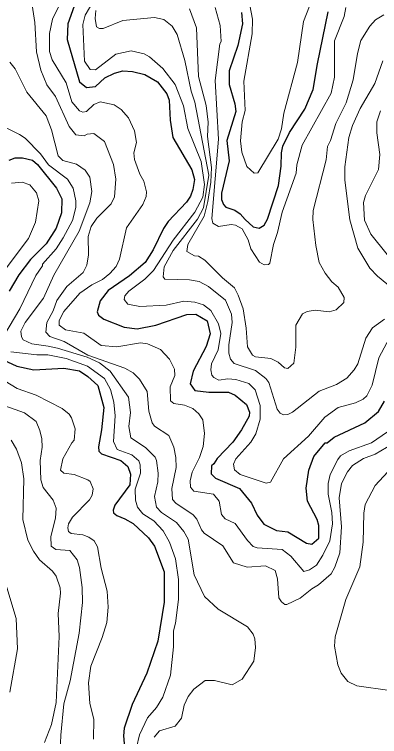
# Model space of a CAD drawing. Extents: x 673.3 to 698.5, y 6984.3 to 7012.3.
# Drawn here: x 683.187 to 684.042, y 7006.898 to 7008.59 of the extents above; entities that cross this region are included whole.
import ezdxf

# ---------------------------------------------------------------- set-up
doc = ezdxf.new("R2010")
doc.units = 0
doc.header["$LTSCALE"] = 0.032
doc.layers.add('1', color=7, linetype='Continuous', lineweight=25)
doc.layers.add('2', color=7, linetype='Continuous', lineweight=13)

msp = doc.modelspace()

# ---------------------------------------------------------------- linework, layer by layer
at = {"layer": '1'}
for points in [[(683.3267, 7008.6091), (683.312, 7008.5676), (683.3102, 7008.5313), (683.3389, 7008.4318), (683.3552, 7008.4182), (683.3766, 7008.4206), (683.3988, 7008.4409), (683.4211, 7008.4524), (683.4404, 7008.4572), (683.4635, 7008.4556), (683.4919, 7008.4493), (683.5216, 7008.4314), (683.5438, 7008.4035), (683.5495, 7008.3888), (683.5514, 7008.3416), (683.5577, 7008.301), (683.602, 7008.2252), (683.6082, 7008.2032), (683.6043, 7008.1794), (683.5988, 7008.1635), (683.59, 7008.15), (683.5471, 7008.1046), (683.5359, 7008.0878), (683.5117, 7008.038), (683.4927, 7008.0088), (683.4561, 7007.9769), (683.4062, 7007.9425), (683.3876, 7007.9184), (683.3802, 7007.8932), (683.3839, 7007.8851), (683.3961, 7007.8755), (683.4441, 7007.8567), (683.4743, 7007.8531), (683.5181, 7007.8614), (683.5902, 7007.8863), (683.6112, 7007.8871), (683.6383, 7007.8714), (683.6455, 7007.8414), (683.6357, 7007.8119), (683.6051, 7007.7539), (683.5986, 7007.7241), (683.6092, 7007.7089), (683.642, 7007.7048), (683.688, 7007.7047), (683.7034, 7007.6979), (683.7301, 7007.6756), (683.7369, 7007.658), (683.7366, 7007.6484), (683.7188, 7007.6166), (683.6981, 7007.5878), (683.6615, 7007.5495), (683.6537, 7007.5364), (683.6483, 7007.5322)], [(683.7187, 7008.5943), (683.7206, 7008.5678), (683.7101, 7008.5171), (683.6897, 7008.4575), (683.69, 7008.4257), (683.7027, 7008.3804), (683.7051, 7008.3626), (683.6844, 7008.2943), (683.6895, 7008.2464), (683.6717, 7008.1709), (683.6717, 7008.156), (683.6761, 7008.1447), (683.6821, 7008.1382), (683.7031, 7008.131), (683.7156, 7008.1225), (683.7268, 7008.1089), (683.7461, 7008.0918), (683.76, 7008.0885), (683.7713, 7008.096), (683.7791, 7008.1103), (683.8052, 7008.1885), (683.8117, 7008.2338), (683.8118, 7008.2653), (683.8152, 7008.2808), (683.831, 7008.3133), (683.867, 7008.3674), (683.8867, 7008.4136), (683.8965, 7008.4738), (683.9216, 7008.5957)], [(683.1745, 7008.248), (683.1882, 7008.2536), (683.2058, 7008.2536), (683.2292, 7008.248), (683.2412, 7008.2378), (683.2854, 7008.1823), (683.2977, 7008.1577), (683.297, 7008.125), (683.2847, 7008.0889), (683.2609, 7008.0524), (683.2244, 7008.0156), (683.1973, 7007.9794), (683.1741, 7007.9409)], [(683.128, 7007.795), (683.1921, 7007.7653), (683.2326, 7007.7569), (683.3022, 7007.7609), (683.3391, 7007.7545), (683.3586, 7007.7412), (683.3821, 7007.7199), (683.3964, 7007.6689), (683.3909, 7007.6166), (683.3835, 7007.5765), (683.3843, 7007.5666), (683.3903, 7007.5598), (683.4358, 7007.5449), (683.4525, 7007.5304), (683.4583, 7007.5125), (683.4574, 7007.4873), (683.4217, 7007.4401), (683.4177, 7007.4285), (683.419, 7007.4215), (683.4268, 7007.4155), (683.4456, 7007.4082), (683.4646, 7007.3971), (683.5004, 7007.363), (683.5149, 7007.3441), (683.5373, 7007.2839), (683.5373, 7007.2126), (683.5222, 7007.1214), (683.4965, 7007.0464), (683.4621, 7006.9727), (683.4438, 7006.9172), (683.4421, 7006.8993), (683.4453, 7006.8624)], [(683.6483, 7007.5322), (683.6473, 7007.5136), (683.6574, 7007.5035), (683.714, 7007.479), (683.7421, 7007.4447), (683.7552, 7007.4167), (683.7705, 7007.3951), (683.8004, 7007.3807), (683.8267, 7007.3772), (683.8708, 7007.3512), (683.8834, 7007.3482), (683.8996, 7007.3628), (683.8997, 7007.3923), (683.8957, 7007.4065), (683.8733, 7007.4495), (683.8696, 7007.48), (683.8764, 7007.5219), (683.8879, 7007.5539), (683.9144, 7007.5857), (683.9191, 7007.586), (683.9358, 7007.5991), (684.0073, 7007.6324), (684.0393, 7007.659), (684.0534, 7007.6839)]]:
    msp.add_lwpolyline(points, dxfattribs=at)
at = {"layer": '2'}
for points in [[(683.2239, 7008.6423), (683.2344, 7008.5709), (683.2382, 7008.5023), (683.249, 7008.4592), (683.2627, 7008.425), (683.2832, 7008.397), (683.315, 7008.327), (683.3309, 7008.3077), (683.35, 7008.305), (683.3571, 7008.309), (683.3725, 7008.3106)], [(683.89, 7008.6416), (683.8639, 7008.5732), (683.8493, 7008.4772), (683.8175, 7008.3582), (683.8119, 7008.322), (683.804, 7008.2971), (683.7571, 7008.2188), (683.7478, 7008.2181), (683.7313, 7008.2332), (683.7194, 7008.2671), (683.7165, 7008.2934), (683.7197, 7008.338), (683.727, 7008.3644), (683.7239, 7008.4333), (683.7433, 7008.5446), (683.7441, 7008.5784), (683.7377, 7008.6117)], [(683.2939, 7008.6152), (683.2758, 7008.5783), (683.2689, 7008.5448), (683.2687, 7008.5027), (683.2753, 7008.483), (683.3079, 7008.4297), (683.3216, 7008.3852), (683.339, 7008.3636), (683.3467, 7008.3607), (683.3555, 7008.362), (683.373, 7008.3785), (683.3875, 7008.3846), (683.4204, 7008.3777), (683.4369, 7008.367), (683.4538, 7008.3471), (683.468, 7008.3172), (683.4728, 7008.2896), (683.4665, 7008.2653), (683.4683, 7008.25), (683.4805, 7008.2156), (683.4897, 7008.1989), (683.4957, 7008.1741), (683.4955, 7008.1632), (683.4876, 7008.1445), (683.4489, 7008.0899)], [(683.7523, 7007.6073), (683.7621, 7007.6415), (683.7621, 7007.6732), (683.7504, 7007.71), (683.7357, 7007.7246), (683.7052, 7007.7341), (683.6863, 7007.7356), (683.6657, 7007.7326), (683.654, 7007.7388), (683.6489, 7007.7448), (683.6465, 7007.7566), (683.6479, 7007.7713), (683.6635, 7007.8035), (683.67, 7007.8422), (683.6644, 7007.8648), (683.6465, 7007.8959), (683.6295, 7007.9095), (683.6095, 7007.9158), (683.5837, 7007.9181), (683.542, 7007.9082), (683.4801, 7007.9051), (683.4525, 7007.9105), (683.4438, 7007.9215), (683.4457, 7007.9303), (683.4545, 7007.9413), (683.4922, 7007.9697), (683.5126, 7007.9895), (683.5588, 7008.0609), (683.6093, 7008.1261), (683.6283, 7008.1618), (683.6318, 7008.1914), (683.6237, 7008.2452), (683.5926, 7008.3223), (683.583, 7008.3755), (683.5629, 7008.4257), (683.5344, 7008.4626), (683.5031, 7008.4906), (683.4907, 7008.4971), (683.4599, 7008.5044), (683.4242, 7008.4963), (683.3766, 7008.4597), (683.3645, 7008.4607), (683.3509, 7008.4801), (683.3467, 7008.5659), (683.3521, 7008.5876), (683.3726, 7008.6226)], [(683.3772, 7008.5992), (683.3761, 7008.5799), (683.379, 7008.5609), (683.3859, 7008.5567), (683.3948, 7008.5567), (683.4407, 7008.5754), (683.5148, 7008.5826)], [(683.846, 7007.8616), (683.8459, 7007.81), (683.8411, 7007.7729), (683.8271, 7007.7602), (683.8192, 7007.7617), (683.8047, 7007.7746), (683.7868, 7007.7836), (683.7516, 7007.7871), (683.7439, 7007.7913), (683.7324, 7007.8111), (683.7295, 7007.8543), (683.7222, 7007.8999), (683.711, 7007.9322), (683.7018, 7007.949), (683.674, 7007.9727), (683.6328, 7008.014), (683.6179, 7008.0231), (683.6088, 7008.0243), (683.5903, 7008.0342), (683.5928, 7008.0505), (683.6309, 7008.1169), (683.6398, 7008.1513), (683.647, 7008.1965), (683.648, 7008.2312), (683.6392, 7008.3039), (683.6406, 7008.3373), (683.6357, 7008.3764), (683.6175, 7008.4439), (683.613, 7008.5582), (683.5964, 7008.603)], [(683.657, 7008.6062), (683.6683, 7008.5637), (683.6709, 7008.5264), (683.6676, 7008.5204), (683.6571, 7008.435), (683.6644, 7008.2972), (683.649, 7008.1113), (683.6515, 7008.1006), (683.6649, 7008.0925), (683.6943, 7008.0971), (683.7043, 7008.0956), (683.7203, 7008.0876), (683.7342, 7008.0617), (683.74, 7008.0405), (683.7603, 7008.0096), (683.7715, 7008.0028), (683.7821, 7008.0036), (683.7848, 7008.007), (683.7931, 7008.0503), (683.803, 7008.0787), (683.814, 7008.126), (683.8463, 7008.2179), (683.8484, 7008.2376), (683.8605, 7008.2834), (683.9282, 7008.4054), (683.9363, 7008.4426), (683.9364, 7008.5279), (683.9592, 7008.5847), (683.9625, 7008.6062)], [(683.5148, 7008.5826), (683.5368, 7008.5776), (683.556, 7008.5622), (683.5681, 7008.5427), (683.5861, 7008.4817), (683.6004, 7008.41), (683.6089, 7008.3839), (683.6421, 7008.2127), (683.6292, 7008.1366), (683.6153, 7008.1099), (683.5584, 7008.0363), (683.5377, 7007.9979), (683.5349, 7007.9746), (683.5393, 7007.9695), (683.5967, 7007.9678), (683.6192, 7007.9641), (683.6413, 7007.9525), (683.681, 7007.9202), (683.6952, 7007.8872), (683.6969, 7007.8682), (683.6888, 7007.8158), (683.6888, 7007.7958), (683.6925, 7007.7821), (683.701, 7007.7716), (683.7516, 7007.7552), (683.7755, 7007.737), (683.7823, 7007.7269), (683.8024, 7007.6649), (683.809, 7007.6554), (683.8168, 7007.6518), (683.827, 7007.652), (683.8381, 7007.6577), (683.9005, 7007.7068), (683.9407, 7007.7228), (683.965, 7007.7375), (683.9821, 7007.7569), (683.9908, 7007.7713), (684.0099, 7007.8308), (684.0252, 7007.8554), (684.0534, 7007.876)], [(684.0517, 7008.5884), (684.0322, 7008.5772), (684.0188, 7008.5625), (683.9983, 7008.5287), (683.9903, 7008.4978), (683.9803, 7008.4362), (683.9633, 7008.3826), (683.9391, 7008.3339), (683.9272, 7008.2943), (683.9201, 7008.2799), (683.9167, 7008.2487), (683.8867, 7008.1301), (683.8859, 7008.1093), (683.8923, 7008.0484), (683.9003, 7008.0084), (683.9143, 7007.9833), (683.9301, 7007.9635), (683.9447, 7007.9504), (683.9591, 7007.9263), (683.9585, 7007.9148), (683.9402, 7007.8978), (683.9241, 7007.8929), (683.8908, 7007.8969), (683.8723, 7007.8937), (683.861, 7007.8883), (683.846, 7007.8616)], [(683.5142, 7006.8964), (683.5265, 7006.911), (683.5633, 7006.9218), (683.578, 7006.9411), (683.584, 7006.9709), (683.5937, 7006.9919), (683.6069, 7007.0088), (683.6331, 7007.0288), (683.6554, 7007.0288), (683.6966, 7007.0191), (683.7202, 7007.0319), (683.7475, 7007.0743), (683.7514, 7007.1063), (683.7498, 7007.127), (683.7462, 7007.1375), (683.7323, 7007.1547), (683.6638, 7007.1963), (683.632, 7007.2257), (683.6078, 7007.2769), (683.5933, 7007.3601), (683.5833, 7007.378), (683.5663, 7007.3996), (683.5314, 7007.4225), (683.5195, 7007.4353), (683.5145, 7007.4601), (683.5226, 7007.4946), (683.5234, 7007.5149), (683.5195, 7007.5445), (683.5161, 7007.5524), (683.4938, 7007.5753), (683.4592, 7007.5973), (683.4543, 7007.6238), (683.4583, 7007.6572), (683.4538, 7007.6931), (683.4111, 7007.7536), (683.3861, 7007.7737), (683.3573, 7007.7864), (683.2873, 7007.8078), (683.266, 7007.8125), (683.2274, 7007.818), (683.2072, 7007.8275), (683.2033, 7007.8341), (683.2019, 7007.8477), (683.2117, 7007.8682), (683.2547, 7007.9247), (683.2793, 7007.9787), (683.338, 7008.0816), (683.3631, 7008.1481), (683.3679, 7008.1749), (683.363, 7008.208), (683.3527, 7008.2247), (683.3319, 7008.2386), (683.2998, 7008.2475), (683.2892, 7008.2586), (683.2739, 7008.3189), (683.261, 7008.3522), (683.2162, 7008.4075), (683.1885, 7008.4624), (683.1759, 7008.4782)], [(684.0804, 7007.9401), (684.0367, 7007.9765), (684.0193, 7007.9952), (683.9906, 7008.0423), (683.9722, 7008.1085), (683.9607, 7008.2017), (683.9608, 7008.2328), (683.9701, 7008.3012), (683.9784, 7008.3297), (683.9965, 7008.369), (684.0307, 7008.4277), (684.0492, 7008.4809)], [(684.0442, 7008.3639), (684.0357, 7008.3383), (684.0357, 7008.312), (684.0423, 7008.2613), (684.039, 7008.2263), (684.0087, 7008.1654), (684.0039, 7008.1491), (684.0063, 7008.1073), (684.0211, 7008.0745), (684.0597, 7008.0269)], [(683.1672, 7008.3236), (683.1988, 7008.3085), (683.2122, 7008.2994), (683.2479, 7008.2628), (683.2668, 7008.2375), (683.3111, 7008.2037), (683.324, 7008.1825), (683.3304, 7008.1529), (683.3305, 7008.1374), (683.3231, 7008.107), (683.301, 7008.0661), (683.2842, 7008.0406), (683.2524, 7008.0044), (683.2522, 7008.0006), (683.2366, 7007.9782), (683.1992, 7007.9), (683.1619, 7007.8367)], [(683.3725, 7008.3106), (683.3978, 7008.292), (683.4185, 7008.2384), (683.4241, 7008.2037), (683.4208, 7008.1625), (683.4135, 7008.1462), (683.3799, 7008.112), (683.3667, 7008.093), (683.3598, 7008.0696), (683.3605, 7008.0266), (683.3561, 7008.0019), (683.3474, 7007.9849), (683.3098, 7007.9521), (683.2857, 7007.9197), (683.2774, 7007.8951), (683.2628, 7007.8681), (683.2606, 7007.8449), (683.2696, 7007.835), (683.3029, 7007.8232), (683.3589, 7007.791), (683.4456, 7007.7608), (683.4651, 7007.7501), (683.48, 7007.7352), (683.4975, 7007.7061), (683.5015, 7007.6602), (683.5097, 7007.6327), (683.5145, 7007.625), (683.5486, 7007.6027), (683.5602, 7007.5755), (683.565, 7007.5513), (683.5659, 7007.528), (683.5553, 7007.479), (683.5572, 7007.4535), (683.5645, 7007.4446), (683.6053, 7007.4169), (683.6138, 7007.4067), (683.6245, 7007.3823), (683.6314, 7007.3744), (683.6751, 7007.3445), (683.6999, 7007.3044), (683.7316, 7007.2944), (683.775, 7007.2975), (683.7973, 7007.2864), (683.8028, 7007.2676), (683.8059, 7007.2228), (683.8118, 7007.213), (683.8198, 7007.2072), (683.8248, 7007.2073), (683.8557, 7007.2219), (683.8829, 7007.2442), (683.8987, 7007.2534), (683.9283, 7007.2791), (683.9372, 7007.2946), (683.9485, 7007.3282), (683.9526, 7007.3894), (683.9469, 7007.4572), (683.953, 7007.4907), (683.9666, 7007.5177), (683.9783, 7007.5325), (684.0045, 7007.5495), (684.0314, 7007.5597), (684.071, 7007.5827)], [(683.1628, 7007.989), (683.2199, 7008.0646), (683.236, 7008.1028), (683.2441, 7008.1526), (683.2386, 7008.1716), (683.2225, 7008.1907), (683.2048, 7008.1965), (683.1801, 7008.1942)], [(683.4489, 7008.0899), (683.4331, 7008.0161), (683.4248, 7007.9993), (683.4102, 7007.9825), (683.3929, 7007.9685), (683.3677, 7007.9559), (683.34, 7007.9366), (683.3024, 7007.8937), (683.2918, 7007.8725), (683.2914, 7007.8615), (683.3066, 7007.8506), (683.3495, 7007.843), (683.3901, 7007.8139), (683.4264, 7007.8107), (683.4817, 7007.8203), (683.4987, 7007.818), (683.5291, 7007.8049), (683.5501, 7007.7816), (683.5618, 7007.7587), (683.5624, 7007.7437), (683.5512, 7007.7171), (683.5522, 7007.6844), (683.5604, 7007.6779), (683.585, 7007.6739), (683.6043, 7007.6662), (683.6185, 7007.6536), (683.6277, 7007.6401), (683.6317, 7007.6077), (683.6285, 7007.5774), (683.6203, 7007.5517), (683.6028, 7007.5169), (683.5984, 7007.497), (683.5989, 7007.4823), (683.6069, 7007.4727), (683.653, 7007.4659), (683.6659, 7007.4495), (683.6715, 7007.4178), (683.6805, 7007.4078), (683.7036, 7007.3967), (683.7327, 7007.3569), (683.7459, 7007.3433), (683.7551, 7007.3399), (683.8139, 7007.3358), (683.8337, 7007.3204), (683.8643, 7007.2848), (683.8775, 7007.288), (683.8939, 7007.2994), (683.9091, 7007.323), (683.925, 7007.3565), (683.9314, 7007.396), (683.9299, 7007.4227), (683.9212, 7007.4657), (683.9212, 7007.491), (683.9263, 7007.5119), (683.9438, 7007.5471), (683.9506, 7007.5551), (683.9705, 7007.5671), (684.0226, 7007.5862), (684.0607, 7007.6117)], [(684.0652, 7007.8321), (684.0399, 7007.785), (684.0243, 7007.7213), (684.0118, 7007.6964), (684.0034, 7007.688), (683.9854, 7007.6793), (683.9445, 7007.6686), (683.9135, 7007.6461), (683.875, 7007.6019), (683.8171, 7007.5488), (683.7865, 7007.494), (683.7766, 7007.4914), (683.7154, 7007.5119), (683.7018, 7007.5224), (683.6994, 7007.5358), (683.7052, 7007.5487), (683.7406, 7007.5873), (683.7523, 7007.6073)], [(683.1784, 7007.7992), (683.2394, 7007.7919), (683.2648, 7007.7918), (683.3081, 7007.7838), (683.3576, 7007.7657), (683.398, 7007.7364), (683.4118, 7007.7111), (683.4193, 7007.6813), (683.4224, 7007.6488), (683.4184, 7007.5892), (683.4275, 7007.5705), (683.4616, 7007.5581), (683.4779, 7007.5441), (683.4811, 7007.534), (683.482, 7007.5145), (683.4698, 7007.477), (683.4706, 7007.4517), (683.475, 7007.4353), (683.4876, 7007.4198), (683.5135, 7007.4028), (683.5348, 7007.3798)], [(683.3719, 7006.8918), (683.3727, 7006.9381), (683.363, 7006.9754), (683.3601, 7007.0235), (683.3654, 7007.063), (683.3923, 7007.1298), (683.4028, 7007.165), (683.4062, 7007.201), (683.4038, 7007.2387), (683.39, 7007.2925), (683.3811, 7007.3426), (683.3735, 7007.3562), (683.3613, 7007.365), (683.3472, 7007.3701), (683.3199, 7007.3734), (683.3136, 7007.3778), (683.3118, 7007.3864), (683.3136, 7007.3958), (683.3225, 7007.4118), (683.3626, 7007.4521), (683.369, 7007.463), (683.3711, 7007.4783), (683.3638, 7007.4953), (683.3588, 7007.4996), (683.3264, 7007.5117), (683.3022, 7007.5149), (683.2947, 7007.5219), (683.3005, 7007.5487), (683.321, 7007.5862), (683.3264, 7007.5921), (683.3287, 7007.619), (683.3206, 7007.6445), (683.3148, 7007.6528), (683.2985, 7007.6666), (683.2379, 7007.6973), (683.1934, 7007.713), (683.1654, 7007.7303)], [(683.293, 7006.8451), (683.2955, 7006.9007), (683.3028, 7006.974), (683.3174, 7007.0286), (683.3386, 7007.1399), (683.346, 7007.2119), (683.3452, 7007.2469), (683.3395, 7007.2937), (683.334, 7007.3115), (683.3163, 7007.3338), (683.2841, 7007.3359), (683.2728, 7007.3441), (683.2719, 7007.3667), (683.2831, 7007.4093), (683.2842, 7007.433), (683.2775, 7007.4516), (683.254, 7007.4814), (683.2488, 7007.4989), (683.2473, 7007.5445), (683.2514, 7007.5755), (683.2507, 7007.5954), (683.2466, 7007.615), (683.2376, 7007.636), (683.2105, 7007.656), (683.1641, 7007.6727)], [(683.257, 7006.8836), (683.2734, 7006.9262), (683.2847, 7006.9777), (683.2914, 7007.132), (683.289, 7007.1862), (683.2947, 7007.2334), (683.2937, 7007.246), (683.2847, 7007.2734), (683.2761, 7007.2851), (683.2458, 7007.3114), (683.2314, 7007.3322), (683.2181, 7007.3578), (683.2067, 7007.4061), (683.2091, 7007.5017), (683.2032, 7007.5392), (683.1914, 7007.5707), (683.179, 7007.5922)], [(684.0612, 7007.5176), (684.0317, 7007.486), (684.0081, 7007.4414), (684.0048, 7007.4213), (684.0031, 7007.3529), (683.9956, 7007.2956), (683.963, 7007.2187), (683.938, 7007.1315), (683.9364, 7007.1091), (683.9437, 7007.066), (683.952, 7007.0462), (683.9671, 7007.0266), (683.9888, 7007.0168), (684.0659, 7007.0054)], [(683.5348, 7007.3798), (683.5502, 7007.3532), (683.5641, 7007.3138), (683.5707, 7007.2656), (683.5707, 7007.2188), (683.5642, 7007.163), (683.5591, 7007.1451), (683.5592, 7007.108), (683.5519, 7007.0419), (683.5342, 7006.99), (683.5197, 7006.9658), (683.4985, 7006.9419), (683.4796, 7006.9014), (683.473, 7006.8718)], [(683.1595, 7007.2778), (683.1911, 7007.1744), (683.1936, 7007.1035), (683.1758, 7007.0014)]]:
    msp.add_lwpolyline(points, dxfattribs=at)

doc.saveas('drawing.dxf')
